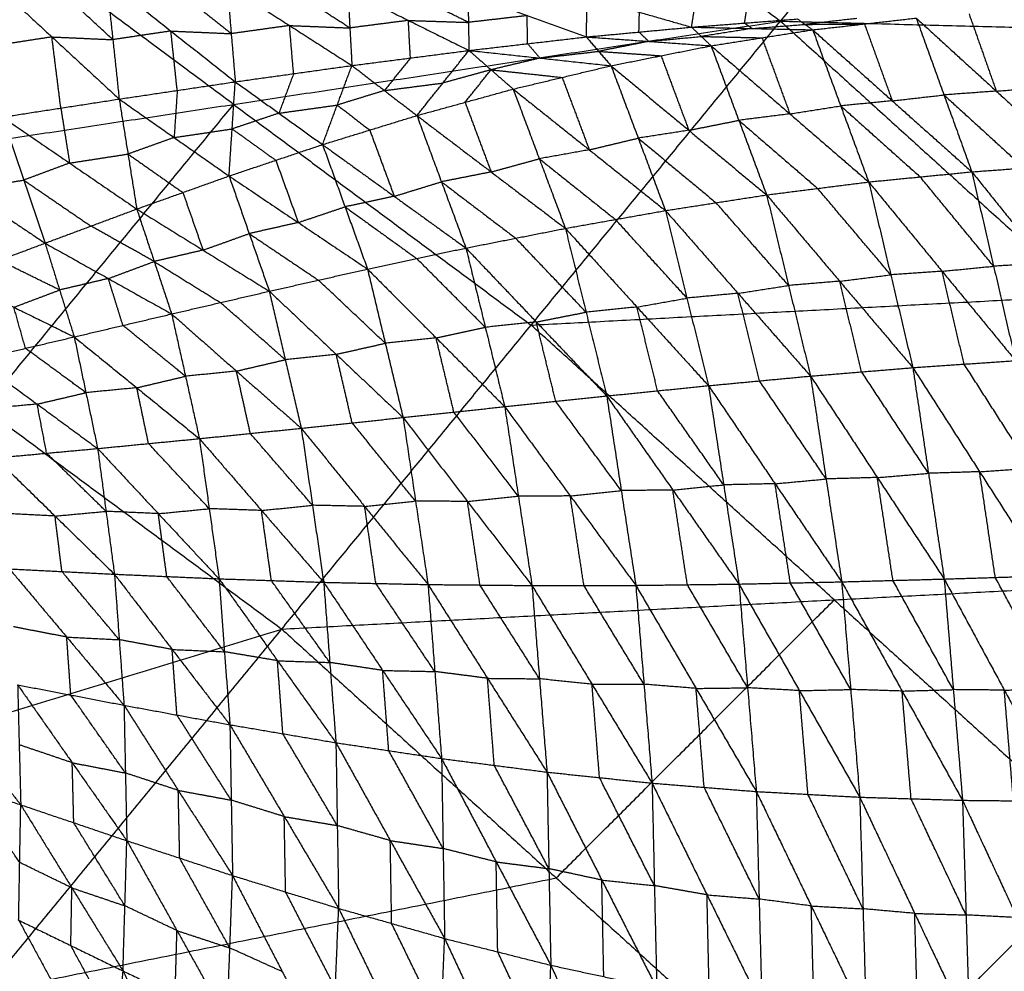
# Model space of a CAD drawing. Header units: millimetres. Extents: x -106 to 110, y -96 to 120.
# Tile 821 of 1020: x 42.23 to 51.02, y 60.99 to 69.49. Entities that reach past the tile are written whole.
import ezdxf

# ---------------------------------------------------------------- set-up
doc = ezdxf.new("R2010")
doc.units = ezdxf.units.MM
doc.header["$MEASUREMENT"] = 0
doc.layers.add('Default', color=7, linetype='Continuous', true_color=0x000000)

msp = doc.modelspace()

# ---------------------------------------------------------------- linework, layer by layer
at = {"layer": 'Default'}
for points in [[(49.0229, 69.4732, 4.6759), (51.105, 72.0103, 5.1322), (53.1871, 74.5473, 5.5886)], [(39.2585, 67.9872, 4.1879), (41.2081, 70.9051, 4.4319), (43.1578, 73.8231, 4.6759)], [(43.1578, 73.8231, 4.6759), (46.0904, 71.6481, 4.6759), (49.0229, 69.4732, 4.6759)], [(44.1407, 68.7302, 4.4319), (42.6744, 69.8177, 4.4319), (41.2081, 70.9051, 4.4319)], [(41.9179, 69.8864, -0.6138), (42.5185, 69.3321, -0.2863), (43.1191, 68.7778, 0.0412)], [(43.0625, 69.308, -0.1527), (42.7622, 69.5852, -0.3164), (42.4619, 69.8623, -0.4802)], [(43.0059, 69.8383, -0.3466), (43.0625, 69.308, -0.1527), (43.1191, 68.7778, 0.0412)], [(43.0059, 69.8383, -0.3466), (43.5805, 69.385, -0.0495), (44.1552, 68.9318, 0.2475)], [(44.119, 69.3613, 0.0871), (43.8317, 69.5879, -0.0614), (43.5444, 69.8145, -0.21)], [(44.0829, 69.7907, -0.0733), (44.119, 69.3613, 0.0871), (44.1552, 68.9318, 0.2475)], [(44.0829, 69.7907, -0.0733), (44.6398, 69.4339, 0.1918), (45.1966, 69.077, 0.457)], [(45.1782, 69.4122, 0.3292), (44.8997, 69.5907, 0.1966), (44.6213, 69.7691, 0.064)], [(45.1597, 69.7475, 0.2014), (45.1782, 69.4122, 0.3292), (45.1966, 69.077, 0.457)], [(45.1597, 69.7475, 0.2014), (45.7004, 69.4795, 0.4328), (46.2412, 69.2115, 0.6642)], [(46.2367, 69.4618, 0.5667), (45.9663, 69.5958, 0.451), (45.6959, 69.7298, 0.3353)], [(46.2322, 69.7122, 0.4692), (46.2367, 69.4618, 0.5667), (46.2412, 69.2115, 0.6642)], [(46.2322, 69.7122, 0.4692), (46.7605, 69.5222, 0.6666), (47.2889, 69.3321, 0.864)], [(47.2889, 69.3321, 0.864), (47.2934, 69.509, 0.7931), (47.2978, 69.6859, 0.7222)], [(47.2978, 69.6859, 0.7222), (47.7631, 69.5527, 0.8786), (48.2284, 69.4194, 1.0349)], [(48.2284, 69.4194, 1.0349), (48.2477, 69.542, 0.9856), (48.2669, 69.6645, 0.9363)], [(47.7587, 69.3758, 0.9495), (47.7609, 69.4642, 0.914), (47.7631, 69.5527, 0.8786)], [(48.7014, 69.4559, 1.1142), (48.711, 69.5172, 1.0895), (48.7206, 69.5785, 1.0649)], [(50.7055, 69.5371, 1.4819), (50.827, 69.1928, 1.0945), (50.9485, 68.8485, 0.7071)], [(39.2585, 67.9872, 4.1879), (44.1407, 68.7302, 4.4319), (49.0229, 69.4732, 4.6759)], [(44.5703, 64.0477, 4.1879), (46.7966, 66.7605, 4.4319), (49.0229, 69.4732, 4.6759)], [(45.7004, 69.4795, 0.4328), (45.4393, 69.4459, 0.381), (45.1782, 69.4122, 0.3292)], [(45.7189, 69.1442, 0.5606), (45.7097, 69.3119, 0.4967), (45.7004, 69.4795, 0.4328)], [(45.7004, 69.4795, 0.4328), (45.9686, 69.4706, 0.4997), (46.2367, 69.4618, 0.5667)], [(46.7605, 69.5222, 0.6666), (46.4986, 69.492, 0.6166), (46.2367, 69.4618, 0.5667)], [(46.765, 69.2718, 0.7641), (46.7628, 69.397, 0.7154), (46.7605, 69.5222, 0.6666)], [(48.2284, 69.4194, 1.0349), (48.7014, 69.4559, 1.1142), (49.1743, 69.4924, 1.1934)], [(48.7014, 69.4559, 1.1142), (48.7353, 69.4317, 1.1493), (48.7692, 69.4075, 1.1845)], [(48.7692, 69.4075, 1.1845), (49.0056, 69.4257, 1.2241), (49.2421, 69.444, 1.2637)], [(49.0229, 69.4732, 4.6759), (51.7281, 67.0214, 4.6759), (54.4333, 64.5695, 4.6759)], [(49.0229, 69.4732, 4.6759), (54.0488, 69.3421, 5.1322), (59.0748, 69.211, 5.5886)], [(49.1743, 69.4924, 1.1934), (49.2421, 69.444, 1.2637), (49.3099, 69.3955, 1.334)], [(49.704, 69.4965, 1.3122), (49.473, 69.4702, 1.288), (49.2421, 69.444, 1.2637)], [(49.2421, 69.444, 1.2637), (49.5069, 69.446, 1.3231), (49.7718, 69.448, 1.3825)], [(49.3099, 69.3955, 1.334), (49.7718, 69.448, 1.3825), (50.2337, 69.5006, 1.431)], [(49.7718, 69.448, 1.3825), (49.8958, 69.105, 1.0029), (50.0198, 68.7619, 0.6234)], [(50.2337, 69.5006, 1.431), (50.4817, 68.8144, 0.6718), (50.7298, 68.1283, -0.0873)], [(50.2337, 69.5006, 1.431), (50.9485, 68.8485, 0.7071), (51.6634, 68.1965, -0.0168)], [(43.5805, 69.385, -0.0495), (43.3215, 69.3465, -0.1011), (43.0625, 69.308, -0.1527)], [(43.6372, 68.8548, 0.1444), (43.6088, 69.1199, 0.0474), (43.5805, 69.385, -0.0495)], [(43.5805, 69.385, -0.0495), (43.8498, 69.3732, 0.0188), (44.119, 69.3613, 0.0871)], [(44.6398, 69.4339, 0.1918), (44.3794, 69.3976, 0.1395), (44.119, 69.3613, 0.0871)], [(44.6759, 69.0044, 0.3523), (44.6578, 69.2191, 0.272), (44.6398, 69.4339, 0.1918)], [(44.6398, 69.4339, 0.1918), (44.909, 69.4231, 0.2605), (45.1782, 69.4122, 0.3292)], [(47.2889, 69.3321, 0.864), (47.7587, 69.3758, 0.9495), (48.2284, 69.4194, 1.0349)], [(47.7587, 69.3758, 0.9495), (47.8022, 69.3342, 1.001), (47.8458, 69.2926, 1.0525)], [(48.2284, 69.4194, 1.0349), (48.3156, 69.3363, 1.1379), (48.4027, 69.2531, 1.241)], [(48.2284, 69.4194, 1.0349), (48.7692, 69.4075, 1.1845), (49.3099, 69.3955, 1.334)], [(48.7692, 69.4075, 1.1845), (48.5424, 69.3719, 1.1612), (48.3156, 69.3363, 1.1379)], [(48.4027, 69.2531, 1.241), (48.8563, 69.3243, 1.2875), (49.3099, 69.3955, 1.334)], [(49.3099, 69.3955, 1.334), (49.5596, 68.7168, 0.5947), (49.8092, 68.0381, -0.1447)], [(49.3099, 69.3955, 1.334), (50.0198, 68.7619, 0.6234), (50.7298, 68.1283, -0.0873)], [(42.5185, 69.3321, -0.2863), (42.258, 69.2919, -0.3363), (41.9975, 69.2517, -0.3864)], [(42.5981, 68.6974, -0.0589), (42.5583, 69.0147, -0.1726), (42.5185, 69.3321, -0.2863)], [(42.5185, 69.3321, -0.2863), (42.7905, 69.32, -0.2195), (43.0625, 69.308, -0.1527)], [(46.2412, 69.2115, 0.6642), (46.765, 69.2718, 0.7641), (47.2889, 69.3321, 0.864)], [(46.765, 69.2718, 0.7641), (46.8202, 69.2076, 0.8361), (46.8753, 69.1433, 0.908)], [(47.2889, 69.3321, 0.864), (47.3992, 69.2036, 1.0079), (47.5095, 69.0752, 1.1518)], [(47.2889, 69.3321, 0.864), (47.8458, 69.2926, 1.0525), (48.4027, 69.2531, 1.241)], [(47.8458, 69.2926, 1.0525), (47.6225, 69.2481, 1.0302), (47.3992, 69.2036, 1.0079)], [(47.8458, 69.2926, 1.0525), (48.0807, 69.3144, 1.0952), (48.3156, 69.3363, 1.1379)], [(48.3156, 69.3363, 1.1379), (48.5859, 69.3303, 1.2127), (48.8563, 69.3243, 1.2875)], [(48.8563, 69.3243, 1.2875), (48.9811, 68.985, 0.9178), (49.1059, 68.6456, 0.5481)], [(45.1966, 69.077, 0.457), (45.7189, 69.1442, 0.5606), (46.2412, 69.2115, 0.6642)], [(45.7767, 68.6305, 0.9878), (46.0089, 68.921, 0.826), (46.2412, 69.2115, 0.6642)], [(46.2412, 69.2115, 0.6642), (46.4386, 69.0391, 0.8659), (46.6361, 68.8667, 1.0675)], [(46.2412, 69.2115, 0.6642), (46.8753, 69.1433, 0.908), (47.5095, 69.0752, 1.1518)], [(46.8753, 69.1433, 0.908), (47.1373, 69.1735, 0.958), (47.3992, 69.2036, 1.0079)], [(47.3992, 69.2036, 1.0079), (47.6776, 69.1839, 1.1022), (47.9561, 69.1642, 1.1964)], [(47.5095, 69.0752, 1.1518), (47.9561, 69.1642, 1.1964), (48.4027, 69.2531, 1.241)], [(48.4027, 69.2531, 1.241), (48.6504, 68.5878, 0.5265), (48.8982, 67.9224, -0.188)], [(48.4027, 69.2531, 1.241), (49.1059, 68.6456, 0.5481), (49.8092, 68.0381, -0.1447)], [(45.7189, 69.1442, 0.5606), (45.6028, 68.999, 0.6415), (45.4867, 68.8537, 0.7224)], [(46.8753, 69.1433, 0.908), (46.657, 69.0912, 0.8869), (46.4386, 69.0391, 0.8659)], [(47.9561, 69.1642, 1.1964), (48.08, 68.8315, 0.8391), (48.2039, 68.4988, 0.4819)], [(44.1552, 68.9318, 0.2475), (44.6759, 69.0044, 0.3523), (45.1966, 69.077, 0.457)], [(44.6759, 69.0044, 0.3523), (44.6103, 68.828, 0.4663), (44.5448, 68.6516, 0.5804)], [(44.9344, 68.3714, 0.9132), (45.0655, 68.7242, 0.6851), (45.1966, 69.077, 0.457)], [(45.1966, 69.077, 0.457), (45.4867, 68.8537, 0.7224), (45.7767, 68.6305, 0.9878)], [(46.4386, 69.0391, 0.8659), (46.2238, 68.98, 0.8459), (46.0089, 68.921, 0.826)], [(46.2064, 68.7486, 1.0277), (46.3225, 68.8938, 0.9468), (46.4386, 69.0391, 0.8659)], [(46.4386, 69.0391, 0.8659), (46.7557, 69.005, 0.9878), (47.0728, 68.9709, 1.1097)], [(46.6361, 68.8667, 1.0675), (47.0728, 68.9709, 1.1097), (47.5095, 69.0752, 1.1518)], [(47.5095, 69.0752, 1.1518), (47.7523, 68.4289, 0.4676), (47.9951, 67.7826, -0.2166)], [(47.5095, 69.0752, 1.1518), (48.2039, 68.4988, 0.4819), (48.8982, 67.9224, -0.188)], [(43.1191, 68.7778, 0.0412), (43.6372, 68.8548, 0.1444), (44.1552, 68.9318, 0.2475)], [(44.0998, 68.0911, 0.843), (44.1275, 68.5115, 0.5453), (44.1552, 68.9318, 0.2475)], [(44.1552, 68.9318, 0.2475), (44.5448, 68.6516, 0.5804), (44.9344, 68.3714, 0.9132)], [(45.4867, 68.8537, 0.7224), (45.7478, 68.8873, 0.7742), (46.0089, 68.921, 0.826)], [(47.0728, 68.9709, 1.1097), (47.1942, 68.6478, 0.7676), (47.3156, 68.3246, 0.4255)], [(43.6372, 68.8548, 0.1444), (43.6233, 68.6446, 0.2932), (43.6095, 68.4344, 0.4421)], [(45.4867, 68.8537, 0.7224), (45.2761, 68.789, 0.7038), (45.0655, 68.7242, 0.6851)], [(45.7767, 68.6305, 0.9878), (46.2064, 68.7486, 1.0277), (46.6361, 68.8667, 1.0675)], [(46.6361, 68.8667, 1.0675), (46.8692, 68.2451, 0.4186), (47.1023, 67.6235, -0.2303)], [(46.6361, 68.8667, 1.0675), (47.3156, 68.3246, 0.4255), (47.9951, 67.7826, -0.2166)], [(50.9485, 68.8485, 0.7071), (50.7151, 68.8315, 0.6895), (50.4817, 68.8144, 0.6718)], [(50.9485, 68.8485, 0.7071), (51.1844, 68.8668, 0.7326), (51.4204, 68.885, 0.758)], [(42.077, 68.617, -0.159), (42.5981, 68.6974, -0.0589), (43.1191, 68.7778, 0.0412)], [(43.1191, 68.7778, 0.0412), (43.1976, 68.287, 0.4095), (43.276, 67.7962, 0.7778)], [(43.1191, 68.7778, 0.0412), (43.6095, 68.4344, 0.4421), (44.0998, 68.0911, 0.843)], [(46.2064, 68.7486, 1.0277), (46.3229, 68.4378, 0.7032), (46.4395, 68.127, 0.3788)], [(50.0198, 68.7619, 0.6234), (49.7897, 68.7394, 0.609), (49.5596, 68.7168, 0.5947)], [(50.0198, 68.7619, 0.6234), (50.2508, 68.7882, 0.6476), (50.4817, 68.8144, 0.6718)], [(50.4817, 68.8144, 0.6718), (50.8391, 68.4884, 0.3099), (51.1966, 68.1624, -0.052)], [(41.9144, 66.0175, 4.1879), (43.0275, 67.3738, 4.3099), (44.1407, 68.7302, 4.4319)], [(42.5981, 68.6974, -0.0589), (42.6373, 68.452, 0.1253), (42.6765, 68.2066, 0.3094)], [(44.5448, 68.6516, 0.5804), (44.3361, 68.5815, 0.5628), (44.1275, 68.5115, 0.5453)], [(44.1407, 68.7302, 4.4319), (45.4686, 67.7453, 4.4319), (46.7966, 66.7605, 4.4319)], [(44.5448, 68.6516, 0.5804), (44.8051, 68.6879, 0.6327), (45.0655, 68.7242, 0.6851)], [(45.0655, 68.7242, 0.6851), (45.2105, 68.6126, 0.8178), (45.3555, 68.5009, 0.9505)], [(49.1059, 68.6456, 0.5481), (48.8782, 68.6167, 0.5373), (48.6504, 68.5878, 0.5265)], [(49.1059, 68.6456, 0.5481), (49.3327, 68.6812, 0.5714), (49.5596, 68.7168, 0.5947)], [(49.5596, 68.7168, 0.5947), (49.9145, 68.4, 0.2393), (50.2695, 68.0832, -0.116)], [(42.077, 68.617, -0.159), (42.267, 68.0544, 0.2792), (42.4571, 67.4918, 0.7173)], [(42.077, 68.617, -0.159), (42.6765, 68.2066, 0.3094), (43.276, 67.7962, 0.7778)], [(44.9344, 68.3714, 0.9132), (45.3555, 68.5009, 0.9505), (45.7767, 68.6305, 0.9878)], [(45.7767, 68.6305, 0.9878), (45.9955, 68.0394, 0.3786), (46.2143, 67.4482, -0.2306)], [(45.7767, 68.6305, 0.9878), (46.4395, 68.127, 0.3788), (47.1023, 67.6235, -0.2303)], [(48.2039, 68.4988, 0.4819), (48.4272, 68.5433, 0.5042), (48.6504, 68.5878, 0.5265)], [(48.6504, 68.5878, 0.5265), (49.0021, 68.284, 0.1801), (49.3537, 67.9803, -0.1664)], [(43.6095, 68.4344, 0.4421), (43.8685, 68.4729, 0.4937), (44.1275, 68.5115, 0.5453)], [(44.1275, 68.5115, 0.5453), (44.3223, 68.3714, 0.7117), (44.5171, 68.2313, 0.8781)], [(45.3555, 68.5009, 0.9505), (45.465, 68.2054, 0.6459), (45.5744, 67.9098, 0.3413)], [(48.2039, 68.4988, 0.4819), (47.9781, 68.4638, 0.4748), (47.7523, 68.4289, 0.4676)], [(41.0353, 68.4499, -0.347), (41.7462, 67.9709, 0.1851), (42.4571, 67.4918, 0.7173)], [(43.6095, 68.4344, 0.4421), (43.4035, 68.3607, 0.4258), (43.1976, 68.287, 0.4095)], [(47.3156, 68.3246, 0.4255), (47.534, 68.3768, 0.4465), (47.7523, 68.4289, 0.4676)], [(47.7523, 68.4289, 0.4676), (48.0995, 68.1407, 0.1326), (48.4467, 67.8525, -0.2023)], [(44.0998, 68.0911, 0.843), (44.5171, 68.2313, 0.8781), (44.9344, 68.3714, 0.9132)], [(44.9344, 68.3714, 0.9132), (45.1351, 67.816, 0.3471), (45.3357, 67.2606, -0.219)], [(44.9344, 68.3714, 0.9132), (45.5744, 67.9098, 0.3413), (46.2143, 67.4482, -0.2306)], [(47.3156, 68.3246, 0.4255), (47.0924, 68.2849, 0.422), (46.8692, 68.2451, 0.4186)], [(42.6765, 68.2066, 0.3094), (42.4718, 68.1305, 0.2943), (42.267, 68.0544, 0.2792)], [(42.6765, 68.2066, 0.3094), (42.937, 68.2468, 0.3595), (43.1976, 68.287, 0.4095)], [(43.1976, 68.287, 0.4095), (43.4427, 68.1153, 0.6099), (43.6879, 67.9437, 0.8104)], [(44.5171, 68.2313, 0.8781), (44.6175, 67.9536, 0.5951), (44.7178, 67.6759, 0.312)], [(46.4395, 68.127, 0.3788), (46.6543, 68.186, 0.3987), (46.8692, 68.2451, 0.4186)], [(46.8692, 68.2451, 0.4186), (47.2089, 67.9741, 0.0976), (47.5487, 67.7031, -0.2235)], [(46.4395, 68.127, 0.3788), (46.2175, 68.0832, 0.3787), (45.9955, 68.0394, 0.3786)], [(49.8092, 68.0381, -0.1447), (50.2695, 68.0832, -0.116), (50.7298, 68.1283, -0.0873)], [(50.7298, 68.1283, -0.0873), (51.1966, 68.1624, -0.052), (51.6634, 68.1965, -0.0168)], [(50.7298, 68.1283, -0.0873), (50.9248, 67.2861, -0.6588), (51.1199, 66.4439, -1.2302)], [(50.7298, 68.1283, -0.0873), (51.3864, 67.3122, -0.6353), (52.0431, 66.4961, -1.1833)], [(41.7462, 67.9709, 0.1851), (42.0066, 68.0126, 0.2322), (42.267, 68.0544, 0.2792)], [(42.267, 68.0544, 0.2792), (42.5668, 67.8492, 0.5133), (42.8665, 67.644, 0.7475)], [(43.276, 67.7962, 0.7778), (43.6879, 67.9437, 0.8104), (44.0998, 68.0911, 0.843)], [(44.0998, 68.0911, 0.843), (44.2796, 67.577, 0.3226), (44.4593, 67.0629, -0.1978)], [(44.0998, 68.0911, 0.843), (44.7178, 67.6759, 0.312), (45.3357, 67.2606, -0.219)], [(45.5744, 67.9098, 0.3413), (45.7849, 67.9746, 0.36), (45.9955, 68.0394, 0.3786)], [(45.9955, 68.0394, 0.3786), (46.3269, 67.7876, 0.0741), (46.6583, 67.5359, -0.2304)], [(48.8982, 67.9224, -0.188), (49.3537, 67.9803, -0.1664), (49.8092, 68.0381, -0.1447)], [(49.8092, 68.0381, -0.1447), (50.0063, 67.2094, -0.7013), (50.2034, 66.3807, -1.2579)], [(49.8092, 68.0381, -0.1447), (50.4645, 67.241, -0.6874), (51.1199, 66.4439, -1.2302)], [(50.9248, 67.2861, -0.6588), (50.5972, 67.6846, -0.3874), (50.2695, 68.0832, -0.116)], [(39.2585, 67.9872, 4.1879), (41.9144, 66.0175, 4.1879), (44.5703, 64.0477, 4.1879)], [(43.6879, 67.9437, 0.8104), (43.7778, 67.6866, 0.5502), (43.8676, 67.4295, 0.29)], [(50.0063, 67.2094, -0.7013), (49.68, 67.5948, -0.4338), (49.3537, 67.9803, -0.1664)], [(45.5744, 67.9098, 0.3413), (45.3547, 67.8629, 0.3442), (45.1351, 67.816, 0.3471)], [(47.9951, 67.7826, -0.2166), (48.4467, 67.8525, -0.2023), (48.8982, 67.9224, -0.188)], [(48.8982, 67.9224, -0.188), (49.0942, 67.114, -0.726), (49.2902, 66.3056, -1.264)], [(48.8982, 67.9224, -0.188), (49.5508, 67.1516, -0.723), (50.2034, 66.3807, -1.2579)], [(42.4571, 67.4918, 0.7173), (42.8665, 67.644, 0.7475), (43.276, 67.7962, 0.7778)], [(43.276, 67.7962, 0.7778), (43.4316, 67.3281, 0.3045), (43.5872, 66.86, -0.1687)], [(43.276, 67.7962, 0.7778), (43.8676, 67.4295, 0.29), (44.4593, 67.0629, -0.1978)], [(44.7178, 67.6759, 0.312), (44.9264, 67.7459, 0.3296), (45.1351, 67.816, 0.3471)], [(45.1351, 67.816, 0.3471), (45.455, 67.5852, 0.0612), (45.775, 67.3544, -0.2248)], [(47.1023, 67.6235, -0.2303), (47.5487, 67.7031, -0.2235), (47.9951, 67.7826, -0.2166)], [(47.9951, 67.7826, -0.2166), (48.1872, 67.0013, -0.7319), (48.3793, 66.22, -1.2473)], [(47.9951, 67.7826, -0.2166), (48.6427, 67.0441, -0.7403), (49.2902, 66.3056, -1.264)], [(49.0942, 67.114, -0.726), (48.7705, 67.4833, -0.4642), (48.4467, 67.8525, -0.2023)], [(48.1872, 67.0013, -0.7319), (47.868, 67.3522, -0.4777), (47.5487, 67.7031, -0.2235)], [(43.4316, 67.3281, 0.3045), (43.1491, 67.486, 0.526), (42.8665, 67.644, 0.7475)], [(44.7178, 67.6759, 0.312), (44.4987, 67.6264, 0.3173), (44.2796, 67.577, 0.3226)], [(46.2143, 67.4482, -0.2306), (46.6583, 67.5359, -0.2304), (47.1023, 67.6235, -0.2303)], [(47.1023, 67.6235, -0.2303), (47.2866, 66.8759, -0.7192), (47.471, 66.1282, -1.2081)], [(47.1023, 67.6235, -0.2303), (47.7408, 66.9218, -0.7388), (48.3793, 66.22, -1.2473)], [(43.8676, 67.4295, 0.29), (44.0736, 67.5033, 0.3063), (44.2796, 67.577, 0.3226)], [(44.2796, 67.577, 0.3226), (44.5885, 67.3694, 0.0571), (44.8975, 67.1618, -0.2084)], [(47.2866, 66.8759, -0.7192), (46.9725, 67.2059, -0.4748), (46.6583, 67.5359, -0.2304)], [(41.6402, 67.1847, 0.6616), (42.0486, 67.3383, 0.6894), (42.4571, 67.4918, 0.7173)], [(42.4571, 67.4918, 0.7173), (42.5873, 67.0735, 0.2916), (42.7176, 66.6551, -0.1342)], [(42.4571, 67.4918, 0.7173), (43.0221, 67.1759, 0.2743), (43.5872, 66.86, -0.1687)], [(43.8676, 67.4295, 0.29), (43.6496, 67.3788, 0.2973), (43.4316, 67.3281, 0.3045)], [(45.3357, 67.2606, -0.219), (45.775, 67.3544, -0.2248), (46.2143, 67.4482, -0.2306)], [(46.2143, 67.4482, -0.2306), (46.3874, 66.7405, -0.6897), (46.5605, 66.0328, -1.1488)], [(46.2143, 67.4482, -0.2306), (46.8427, 66.7882, -0.7193), (47.471, 66.1282, -1.2081)], [(42.5873, 67.0735, 0.2916), (42.318, 67.2059, 0.4905), (42.0486, 67.3383, 0.6894)], [(43.0221, 67.1759, 0.2743), (43.2269, 67.252, 0.2894), (43.4316, 67.3281, 0.3045)], [(43.4316, 67.3281, 0.3045), (43.7274, 67.1448, 0.0606), (44.0233, 66.9614, -0.1833)], [(46.3874, 66.7405, -0.6897), (46.0812, 67.0475, -0.4572), (45.775, 67.3544, -0.2248)], [(44.4593, 67.0629, -0.1978), (44.8975, 67.1618, -0.2084), (45.3357, 67.2606, -0.219)], [(45.3357, 67.2606, -0.219), (45.4944, 66.5983, -0.6459), (45.6531, 65.936, -1.0728)], [(45.3357, 67.2606, -0.219), (45.9481, 66.6467, -0.6839), (46.5605, 66.0328, -1.1488)], [(50.4645, 67.241, -0.6874), (50.2354, 67.2252, -0.6944), (50.0063, 67.2094, -0.7013)], [(50.4645, 67.241, -0.6874), (50.6947, 67.2635, -0.6731), (50.9248, 67.2861, -0.6588)], [(50.6617, 66.4123, -1.2441), (50.5631, 66.8266, -0.9658), (50.4645, 67.241, -0.6874)], [(51.3864, 67.3122, -0.6353), (51.1556, 67.2992, -0.647), (50.9248, 67.2861, -0.6588)], [(41.6402, 67.1847, 0.6616), (42.1789, 66.9199, 0.2637), (42.7176, 66.6551, -0.1342)], [(43.0221, 67.1759, 0.2743), (42.8047, 67.1247, 0.2829), (42.5873, 67.0735, 0.2916)], [(43.1524, 66.7575, -0.1514), (43.0873, 66.9667, 0.0614), (43.0221, 67.1759, 0.2743)], [(45.4944, 66.5983, -0.6459), (45.196, 66.88, -0.4271), (44.8975, 67.1618, -0.2084)], [(49.5508, 67.1516, -0.723), (49.3225, 67.1328, -0.7245), (49.0942, 67.114, -0.726)], [(49.5508, 67.1516, -0.723), (49.7786, 67.1805, -0.7121), (50.0063, 67.2094, -0.7013)], [(49.7468, 66.3432, -1.261), (49.6488, 66.7474, -0.992), (49.5508, 67.1516, -0.723)], [(42.1789, 66.9199, 0.2637), (42.3831, 66.9967, 0.2776), (42.5873, 67.0735, 0.2916)], [(43.5872, 66.86, -0.1687), (44.0233, 66.9614, -0.1833), (44.4593, 67.0629, -0.1978)], [(44.4593, 67.0629, -0.1978), (44.6018, 66.4514, -0.5906), (44.7443, 65.84, -0.9834)], [(44.4593, 67.0629, -0.1978), (45.0562, 66.4995, -0.6353), (45.6531, 65.936, -1.0728)], [(48.6427, 67.0441, -0.7403), (48.8685, 67.079, -0.7332), (49.0942, 67.114, -0.726)], [(46.7966, 66.7605, 4.4319), (49.2623, 66.8909, 4.5539), (51.7281, 67.0214, 4.6759)], [(47.7408, 66.9218, -0.7388), (47.964, 66.9616, -0.7354), (48.1872, 67.0013, -0.7319)], [(48.6427, 67.0441, -0.7403), (48.415, 67.0227, -0.7361), (48.1872, 67.0013, -0.7319)], [(48.8348, 66.2628, -1.2556), (48.7387, 66.6535, -0.998), (48.6427, 67.0441, -0.7403)], [(42.2826, 66.5532, -0.115), (42.2307, 66.7366, 0.0743), (42.1789, 66.9199, 0.2637)], [(44.6018, 66.4514, -0.5906), (44.3125, 66.7064, -0.3869), (44.0233, 66.9614, -0.1833)], [(47.7408, 66.9218, -0.7388), (47.5137, 66.8988, -0.729), (47.2866, 66.8759, -0.7192)], [(47.9252, 66.1741, -1.2277), (47.833, 66.548, -0.9832), (47.7408, 66.9218, -0.7388)], [(42.7176, 66.6551, -0.1342), (43.1524, 66.7575, -0.1514), (43.5872, 66.86, -0.1687)], [(43.5872, 66.86, -0.1687), (43.7111, 66.3037, -0.5263), (43.835, 65.7474, -0.8839)], [(43.5872, 66.86, -0.1687), (44.1657, 66.35, -0.576), (44.7443, 65.84, -0.9834)], [(46.8427, 66.7882, -0.7193), (47.0647, 66.8321, -0.7193), (47.2866, 66.8759, -0.7192)], [(43.7111, 66.3037, -0.5263), (43.4317, 66.5306, -0.3389), (43.1524, 66.7575, -0.1514)], [(45.9481, 66.6467, -0.6839), (46.1677, 66.6936, -0.6868), (46.3874, 66.7405, -0.6897)], [(46.8427, 66.7882, -0.7193), (46.615, 66.7644, -0.7045), (46.3874, 66.7405, -0.6897)], [(49.5018, 64.3086, 4.4319), (48.1492, 65.5345, 4.4319), (46.7966, 66.7605, 4.4319)], [(47.0157, 66.0805, -1.1785), (46.9292, 66.4344, -0.9489), (46.8427, 66.7882, -0.7193)], [(41.8476, 66.4514, -0.0959), (42.2826, 66.5532, -0.115), (42.7176, 66.6551, -0.1342)], [(42.7176, 66.6551, -0.1342), (42.8221, 66.1572, -0.4564), (42.9266, 65.6592, -0.7786)], [(42.7176, 66.6551, -0.1342), (43.2763, 66.2013, -0.509), (43.835, 65.7474, -0.8839)], [(45.9481, 66.6467, -0.6839), (45.7213, 66.6225, -0.6649), (45.4944, 66.5983, -0.6459)], [(46.1068, 65.9844, -1.1108), (46.0274, 66.3156, -0.8974), (45.9481, 66.6467, -0.6839)], [(42.8221, 66.1572, -0.4564), (42.5523, 66.3552, -0.2857), (42.2826, 66.5532, -0.115)], [(45.0562, 66.4995, -0.6353), (45.2753, 66.5489, -0.6406), (45.4944, 66.5983, -0.6459)], [(41.8476, 66.4514, -0.0959), (42.3871, 66.0553, -0.4372), (42.9266, 65.6592, -0.7786)], [(44.1657, 66.35, -0.576), (44.3838, 66.4007, -0.5833), (44.6018, 66.4514, -0.5906)], [(45.0562, 66.4995, -0.6353), (44.829, 66.4754, -0.6129), (44.6018, 66.4514, -0.5906)], [(45.1987, 65.888, -1.0281), (45.1275, 66.1937, -0.8317), (45.0562, 66.4995, -0.6353)], [(49.2902, 66.3056, -1.264), (49.7468, 66.3432, -1.261), (50.2034, 66.3807, -1.2579)], [(50.2034, 66.3807, -1.2579), (50.6617, 66.4123, -1.2441), (51.1199, 66.4439, -1.2302)], [(50.2034, 66.3807, -1.2579), (50.3434, 65.4376, -1.6), (50.4833, 64.4945, -1.9421)], [(50.2034, 66.3807, -1.2579), (50.7996, 65.4517, -1.5956), (51.3957, 64.5227, -1.9333)], [(51.2578, 65.4833, -1.5818), (50.9597, 65.9478, -1.4129), (50.6617, 66.4123, -1.2441)], [(43.2763, 66.2013, -0.509), (43.4937, 66.2525, -0.5176), (43.7111, 66.3037, -0.5263)], [(44.1657, 66.35, -0.576), (43.9384, 66.3268, -0.5512), (43.7111, 66.3037, -0.5263)], [(44.2896, 65.7937, -0.9336), (44.2277, 66.0718, -0.7548), (44.1657, 66.35, -0.576)], [(48.3793, 66.22, -1.2473), (48.8348, 66.2628, -1.2556), (49.2902, 66.3056, -1.264)], [(49.2902, 66.3056, -1.264), (49.4294, 65.3874, -1.5943), (49.5685, 64.4693, -1.9246)], [(49.2902, 66.3056, -1.264), (49.8868, 65.4001, -1.6031), (50.4833, 64.4945, -1.9421)], [(50.3434, 65.4376, -1.6), (50.0451, 65.8904, -1.4305), (49.7468, 66.3432, -1.261)], [(43.2763, 66.2013, -0.509), (43.0492, 66.1792, -0.4827), (42.8221, 66.1572, -0.4564)], [(43.3808, 65.7033, -0.8312), (43.3286, 65.9523, -0.6701), (43.2763, 66.2013, -0.509)], [(47.471, 66.1282, -1.2081), (47.9252, 66.1741, -1.2277), (48.3793, 66.22, -1.2473)], [(48.3793, 66.22, -1.2473), (48.5153, 65.3347, -1.5633), (48.6513, 64.4494, -1.8793)], [(48.3793, 66.22, -1.2473), (48.9739, 65.3447, -1.586), (49.5685, 64.4693, -1.9246)], [(49.4294, 65.3874, -1.5943), (49.1321, 65.8251, -1.425), (48.8348, 66.2628, -1.2556)], [(42.3871, 66.0553, -0.4372), (42.6046, 66.1062, -0.4468), (42.8221, 66.1572, -0.4564)], [(46.5605, 66.0328, -1.1488), (47.0157, 66.0805, -1.1785), (47.471, 66.1282, -1.2081)], [(47.471, 66.1282, -1.2081), (47.6009, 65.2831, -1.5075), (47.7309, 64.438, -1.8069)], [(47.471, 66.1282, -1.2081), (48.0612, 65.2888, -1.5437), (48.6513, 64.4494, -1.8793)], [(48.5153, 65.3347, -1.5633), (48.2203, 65.7544, -1.3955), (47.9252, 66.1741, -1.2277)], [(42.3871, 66.0553, -0.4372), (42.1594, 66.0343, -0.4102), (41.9318, 66.0133, -0.3832)], [(42.4713, 65.6172, -0.7245), (42.4292, 65.8363, -0.5809), (42.3871, 66.0553, -0.4372)], [(45.6531, 65.936, -1.0728), (46.1068, 65.9844, -1.1108), (46.5605, 66.0328, -1.1488)], [(46.5605, 66.0328, -1.1488), (46.6821, 65.2346, -1.4296), (46.8038, 64.4365, -1.7104)], [(46.5605, 66.0328, -1.1488), (47.1457, 65.2354, -1.4779), (47.7309, 64.438, -1.8069)], [(47.6009, 65.2831, -1.5075), (47.3083, 65.6818, -1.343), (47.0157, 66.0805, -1.1785)], [(44.7443, 65.84, -0.9834), (45.1987, 65.888, -1.0281), (45.6531, 65.936, -1.0728)], [(45.6531, 65.936, -1.0728), (45.7645, 65.1907, -1.3334), (45.8758, 64.4453, -1.594)], [(45.6531, 65.936, -1.0728), (46.2285, 65.1862, -1.3916), (46.8038, 64.4365, -1.7104)], [(46.6821, 65.2346, -1.4296), (46.3945, 65.6095, -1.2702), (46.1068, 65.9844, -1.1108)], [(43.835, 65.7474, -0.8839), (44.2896, 65.7937, -0.9336), (44.7443, 65.84, -0.9834)], [(44.7443, 65.84, -0.9834), (44.8445, 65.1526, -1.2227), (44.9447, 64.4652, -1.4621)], [(44.7443, 65.84, -0.9834), (45.3101, 65.1426, -1.2887), (45.8758, 64.4453, -1.594)], [(45.7645, 65.1907, -1.3334), (45.4816, 65.5393, -1.1807), (45.1987, 65.888, -1.0281)], [(42.9266, 65.6592, -0.7786), (43.3808, 65.7033, -0.8312), (43.835, 65.7474, -0.8839)], [(43.835, 65.7474, -0.8839), (43.9227, 65.122, -1.1014), (44.0105, 64.4965, -1.3189)], [(43.835, 65.7474, -0.8839), (44.3898, 65.1063, -1.173), (44.9447, 64.4652, -1.4621)], [(44.8445, 65.1526, -1.2227), (44.5671, 65.4731, -1.0782), (44.2896, 65.7937, -0.9336)], [(42.016, 65.5752, -0.6705), (42.4713, 65.6172, -0.7245), (42.9266, 65.6592, -0.7786)], [(42.9266, 65.6592, -0.7786), (43.0016, 65.0984, -0.9742), (43.0766, 64.5376, -1.1699)], [(42.9266, 65.6592, -0.7786), (43.4685, 65.0779, -1.0487), (44.0105, 64.4965, -1.3189)], [(43.9227, 65.122, -1.1014), (43.6518, 65.4126, -0.9663), (43.3808, 65.7033, -0.8312)], [(42.016, 65.5752, -0.6705), (42.5463, 65.0564, -0.9202), (43.0766, 64.5376, -1.1699)], [(43.0016, 65.0984, -0.9742), (42.7365, 65.3578, -0.8494), (42.4713, 65.6172, -0.7245)], [(50.7996, 65.4517, -1.5956), (51.0287, 65.4675, -1.5887), (51.2578, 65.4833, -1.5818)], [(49.8868, 65.4001, -1.6031), (49.6581, 65.3937, -1.5987), (49.4294, 65.3874, -1.5943)], [(49.8868, 65.4001, -1.6031), (50.1151, 65.4188, -1.6015), (50.3434, 65.4376, -1.6)], [(50.0259, 64.4819, -1.9334), (49.9564, 64.941, -1.7682), (49.8868, 65.4001, -1.6031)], [(50.7996, 65.4517, -1.5956), (50.5715, 65.4447, -1.5978), (50.3434, 65.4376, -1.6)], [(50.9395, 64.5086, -1.9377), (50.8695, 64.9802, -1.7667), (50.7996, 65.4517, -1.5956)], [(48.0612, 65.2888, -1.5437), (48.2883, 65.3118, -1.5535), (48.5153, 65.3347, -1.5633)], [(48.9739, 65.3447, -1.586), (48.7446, 65.3397, -1.5746), (48.5153, 65.3347, -1.5633)], [(48.9739, 65.3447, -1.586), (49.2017, 65.366, -1.5901), (49.4294, 65.3874, -1.5943)], [(49.1099, 64.4593, -1.902), (49.0419, 64.902, -1.744), (48.9739, 65.3447, -1.586)], [(46.2285, 65.1862, -1.3916), (46.4553, 65.2104, -1.4106), (46.6821, 65.2346, -1.4296)], [(47.1457, 65.2354, -1.4779), (46.9139, 65.235, -1.4537), (46.6821, 65.2346, -1.4296)], [(47.1457, 65.2354, -1.4779), (47.3733, 65.2593, -1.4927), (47.6009, 65.2831, -1.5075)], [(47.2674, 64.4372, -1.7586), (47.2065, 64.8363, -1.6183), (47.1457, 65.2354, -1.4779)], [(48.0612, 65.2888, -1.5437), (47.8311, 65.286, -1.5256), (47.6009, 65.2831, -1.5075)], [(48.1911, 64.4437, -1.8431), (48.1261, 64.8663, -1.6934), (48.0612, 65.2888, -1.5437)], [(44.3898, 65.1063, -1.173), (44.6172, 65.1294, -1.1979), (44.8445, 65.1526, -1.2227)], [(45.3101, 65.1426, -1.2887), (45.0773, 65.1476, -1.2557), (44.8445, 65.1526, -1.2227)], [(45.3101, 65.1426, -1.2887), (45.5373, 65.1666, -1.311), (45.7645, 65.1907, -1.3334)], [(45.4103, 64.4552, -1.528), (45.3602, 64.7989, -1.4084), (45.3101, 65.1426, -1.2887)], [(46.2285, 65.1862, -1.3916), (45.9965, 65.1884, -1.3625), (45.7645, 65.1907, -1.3334)], [(46.3398, 64.4409, -1.6522), (46.2842, 64.8136, -1.5219), (46.2285, 65.1862, -1.3916)], [(42.5463, 65.0564, -0.9202), (42.3119, 65.0683, -0.8824), (42.0776, 65.0801, -0.8445)], [(42.5463, 65.0564, -0.9202), (42.774, 65.0774, -0.9472), (43.0016, 65.0984, -0.9742)], [(42.6079, 64.5613, -1.0942), (42.5771, 64.8089, -1.0072), (42.5463, 65.0564, -0.9202)], [(43.4685, 65.0779, -1.0487), (43.2351, 65.0881, -1.0115), (43.0016, 65.0984, -0.9742)], [(43.4685, 65.0779, -1.0487), (43.6956, 65.0999, -1.075), (43.9227, 65.122, -1.1014)], [(43.5436, 64.5171, -1.2444), (43.5061, 64.7975, -1.1465), (43.4685, 65.0779, -1.0487)], [(44.3898, 65.1063, -1.173), (44.1563, 65.1141, -1.1372), (43.9227, 65.122, -1.1014)], [(44.4776, 64.4809, -1.3905), (44.4337, 64.7936, -1.2817), (44.3898, 65.1063, -1.173)], [(42.1392, 64.5851, -1.0186), (42.6079, 64.5613, -1.0942), (43.0766, 64.5376, -1.1699)], [(42.1392, 64.5851, -1.0186), (42.6506, 63.9765, -1.162), (43.162, 63.368, -1.3054)], [(43.1193, 63.9528, -1.2376), (42.8636, 64.2571, -1.1659), (42.6079, 64.5613, -1.0942)], [(43.0766, 64.5376, -1.1699), (43.1193, 63.9528, -1.2376), (43.162, 63.368, -1.3054)], [(43.0766, 64.5376, -1.1699), (43.5436, 64.5171, -1.2444), (44.0105, 64.4965, -1.3189)], [(43.0766, 64.5376, -1.1699), (43.592, 63.8658, -1.3209), (44.1073, 63.194, -1.4719)], [(44.0589, 63.8453, -1.3954), (43.8012, 64.1812, -1.3199), (43.5436, 64.5171, -1.2444)], [(44.5703, 64.0477, 4.1879), (49.5018, 64.3086, 4.4319), (54.4333, 64.5695, 4.6759)], [(49.4703, 59.6065, 4.1879), (51.9518, 62.088, 4.4319), (54.4333, 64.5695, 4.6759)], [(50.4833, 64.4945, -1.9421), (50.9395, 64.5086, -1.9377), (51.3957, 64.5227, -1.9333)], [(44.0105, 64.4965, -1.3189), (44.0589, 63.8453, -1.3954), (44.1073, 63.194, -1.4719)], [(44.0105, 64.4965, -1.3189), (44.4776, 64.4809, -1.3905), (44.9447, 64.4652, -1.4621)], [(44.0105, 64.4965, -1.3189), (44.5321, 63.7652, -1.4759), (45.0537, 63.0338, -1.6329)], [(44.9992, 63.7495, -1.5475), (44.7384, 64.1152, -1.469), (44.4776, 64.4809, -1.3905)], [(44.9447, 64.4652, -1.4621), (44.9992, 63.7495, -1.5475), (45.0537, 63.0338, -1.6329)], [(44.9447, 64.4652, -1.4621), (45.4103, 64.4552, -1.528), (45.8758, 64.4453, -1.594)], [(44.9447, 64.4652, -1.4621), (45.4708, 63.6787, -1.6223), (45.9969, 62.8922, -1.7825)], [(45.9364, 63.6688, -1.6882), (45.6733, 64.062, -1.6081), (45.4103, 64.4552, -1.528)], [(45.8758, 64.4453, -1.594), (45.9364, 63.6688, -1.6882), (45.9969, 62.8922, -1.7825)], [(45.8758, 64.4453, -1.594), (46.3398, 64.4409, -1.6522), (46.8038, 64.4365, -1.7104)], [(45.8758, 64.4453, -1.594), (46.4068, 63.6083, -1.755), (46.9378, 62.7713, -1.916)], [(46.8708, 63.6039, -1.8132), (46.6053, 64.0224, -1.7327), (46.3398, 64.4409, -1.6522)], [(46.8038, 64.4365, -1.7104), (47.2674, 64.4372, -1.7586), (47.7309, 64.438, -1.8069)], [(46.8038, 64.4365, -1.7104), (46.8708, 63.6039, -1.8132), (46.9378, 62.7713, -1.916)], [(46.8038, 64.4365, -1.7104), (47.3399, 63.5546, -1.8696), (47.8759, 62.6728, -2.0288)], [(47.8034, 63.5554, -1.9178), (47.5354, 63.9963, -1.8382), (47.2674, 64.4372, -1.7586)], [(47.7309, 64.438, -1.8069), (48.1911, 64.4437, -1.8431), (48.6513, 64.4494, -1.8793)], [(47.7309, 64.438, -1.8069), (47.8034, 63.5554, -1.9178), (47.8759, 62.6728, -2.0288)], [(47.7309, 64.438, -1.8069), (48.2685, 63.518, -1.9615), (48.8061, 62.598, -2.1161)], [(48.7287, 63.5237, -1.9977), (48.4599, 63.9837, -1.9204), (48.1911, 64.4437, -1.8431)], [(48.6513, 64.4494, -1.8793), (49.1099, 64.4593, -1.902), (49.5685, 64.4693, -1.9246)], [(48.6513, 64.4494, -1.8793), (48.7287, 63.5237, -1.9977), (48.8061, 62.598, -2.1161)], [(48.6513, 64.4494, -1.8793), (49.1904, 63.4985, -2.0271), (49.7295, 62.5476, -2.1749)], [(49.649, 63.5084, -2.0498), (49.3795, 63.9839, -1.9759), (49.1099, 64.4593, -1.902)], [(49.5685, 64.4693, -1.9246), (50.0259, 64.4819, -1.9334), (50.4833, 64.4945, -1.9421)], [(49.5685, 64.4693, -1.9246), (49.649, 63.5084, -2.0498), (49.7295, 62.5476, -2.1749)], [(49.5685, 64.4693, -1.9246), (50.1077, 63.4945, -2.0644), (50.6468, 62.5198, -2.2042)], [(50.5651, 63.5072, -2.0731), (50.2955, 63.9945, -2.0033), (50.0259, 64.4819, -1.9334)], [(50.4833, 64.4945, -1.9421), (50.5651, 63.5072, -2.0731), (50.6468, 62.5198, -2.2042)], [(50.4833, 64.4945, -1.9421), (51.0202, 63.5026, -2.0739), (51.557, 62.5106, -2.2058)], [(51.4764, 63.5167, -2.0695), (51.2079, 64.0126, -2.0036), (50.9395, 64.5086, -1.9377)], [(47.0203, 61.8271, 4.1879), (48.261, 63.0679, 4.3099), (49.5018, 64.3086, 4.4319)], [(49.5018, 64.3086, 4.4319), (50.7268, 63.1983, 4.4319), (51.9518, 62.088, 4.4319)], [(34.592, 61.0034, 3.952), (39.5811, 62.5255, 4.07), (44.5703, 64.0477, 4.1879)], [(39.2418, 57.5549, 3.952), (41.906, 60.8013, 4.07), (44.5703, 64.0477, 4.1879)], [(42.6506, 63.9765, -1.162), (42.4133, 64.0221, -1.12), (42.1759, 64.0677, -1.0779)], [(44.5703, 64.0477, 4.1879), (47.0203, 61.8271, 4.1879), (49.4703, 59.6065, 4.1879)], [(42.6873, 63.4592, -1.2213), (42.669, 63.7178, -1.1917), (42.6506, 63.9765, -1.162)], [(42.6506, 63.9765, -1.162), (42.885, 63.9647, -1.1998), (43.1193, 63.9528, -1.2376)], [(43.592, 63.8658, -1.3209), (43.3556, 63.9093, -1.2793), (43.1193, 63.9528, -1.2376)], [(43.6346, 63.281, -1.3887), (43.6133, 63.5734, -1.3548), (43.592, 63.8658, -1.3209)], [(43.592, 63.8658, -1.3209), (43.8254, 63.8555, -1.3581), (44.0589, 63.8453, -1.3954)], [(44.5321, 63.7652, -1.4759), (44.2955, 63.8052, -1.4356), (44.0589, 63.8453, -1.3954)], [(41.263, 63.7333, -0.9725), (41.7516, 63.1063, -1.0228), (42.2403, 62.4794, -1.0731)], [(44.5805, 63.1139, -1.5524), (44.5563, 63.4395, -1.5142), (44.5321, 63.7652, -1.4759)], [(44.5321, 63.7652, -1.4759), (44.7657, 63.7573, -1.5117), (44.9992, 63.7495, -1.5475)], [(45.4708, 63.6787, -1.6223), (45.235, 63.7141, -1.5849), (44.9992, 63.7495, -1.5475)], [(45.5253, 62.963, -1.7077), (45.498, 63.3209, -1.665), (45.4708, 63.6787, -1.6223)], [(45.4708, 63.6787, -1.6223), (45.7036, 63.6737, -1.6553), (45.9364, 63.6688, -1.6882)], [(46.4068, 63.6083, -1.755), (46.1716, 63.6385, -1.7216), (45.9364, 63.6688, -1.6882)], [(42.2126, 63.5503, -1.1372), (42.2264, 63.0149, -1.1052), (42.2403, 62.4794, -1.0731)], [(42.2126, 63.5503, -1.1372), (42.6873, 63.4592, -1.2213), (43.162, 63.368, -1.3054)], [(42.2126, 63.5503, -1.1372), (42.7, 62.8546, -1.1868), (43.1874, 62.159, -1.2364)], [(46.4673, 62.8318, -1.8492), (46.4371, 63.2201, -1.8021), (46.4068, 63.6083, -1.755)], [(46.4068, 63.6083, -1.755), (46.6388, 63.6061, -1.7841), (46.8708, 63.6039, -1.8132)], [(47.3399, 63.5546, -1.8696), (47.1053, 63.5793, -1.8414), (46.8708, 63.6039, -1.8132)], [(47.3399, 63.5546, -1.8696), (47.5716, 63.555, -1.8937), (47.8034, 63.5554, -1.9178)], [(47.4068, 62.7221, -1.9724), (47.3734, 63.1383, -1.921), (47.3399, 63.5546, -1.8696)], [(48.2685, 63.518, -1.9615), (48.0359, 63.5367, -1.9397), (47.8034, 63.5554, -1.9178)], [(43.1747, 62.7635, -1.2709), (42.931, 63.1113, -1.2461), (42.6873, 63.4592, -1.2213)], [(48.2685, 63.518, -1.9615), (48.4986, 63.5209, -1.9796), (48.7287, 63.5237, -1.9977)], [(48.341, 62.6354, -2.0724), (48.3047, 63.0767, -2.017), (48.2685, 63.518, -1.9615)], [(49.1904, 63.4985, -2.0271), (48.9596, 63.5111, -2.0124), (48.7287, 63.5237, -1.9977)], [(49.1904, 63.4985, -2.0271), (49.4197, 63.5035, -2.0385), (49.649, 63.5084, -2.0498)], [(49.2678, 62.5728, -2.1455), (49.2291, 63.0357, -2.0863), (49.1904, 63.4985, -2.0271)], [(50.1077, 63.4945, -2.0644), (49.8783, 63.5015, -2.0571), (49.649, 63.5084, -2.0498)], [(50.1077, 63.4945, -2.0644), (50.3364, 63.5009, -2.0688), (50.5651, 63.5072, -2.0731)], [(50.1882, 62.5337, -2.1896), (50.1479, 63.0141, -2.127), (50.1077, 63.4945, -2.0644)], [(51.0202, 63.5026, -2.0739), (50.7926, 63.5049, -2.0735), (50.5651, 63.5072, -2.0731)], [(51.0202, 63.5026, -2.0739), (51.2483, 63.5096, -2.0717), (51.4764, 63.5167, -2.0695)], [(51.1019, 62.5152, -2.205), (51.0611, 63.0089, -2.1394), (51.0202, 63.5026, -2.0739)], [(43.162, 63.368, -1.3054), (43.1747, 62.7635, -1.2709), (43.1874, 62.159, -1.2364)], [(43.162, 63.368, -1.3054), (43.6346, 63.281, -1.3887), (44.1073, 63.194, -1.4719)], [(43.162, 63.368, -1.3054), (43.6465, 62.6081, -1.3519), (44.131, 61.8483, -1.3985)], [(44.1191, 62.5211, -1.4352), (43.8769, 62.9011, -1.4119), (43.6346, 63.281, -1.3887)], [(44.1073, 63.194, -1.4719), (44.1191, 62.5211, -1.4352), (44.131, 61.8483, -1.3985)], [(44.1073, 63.194, -1.4719), (44.5805, 63.1139, -1.5524), (45.0537, 63.0338, -1.6329)], [(44.1073, 63.194, -1.4719), (44.5927, 62.3743, -1.5138), (45.0782, 61.5547, -1.5557)], [(45.066, 62.2942, -1.5943), (44.8232, 62.7041, -1.5734), (44.5805, 63.1139, -1.5524)], [(45.0537, 63.0338, -1.6329), (45.066, 62.2942, -1.5943), (45.0782, 61.5547, -1.5557)], [(45.0537, 63.0338, -1.6329), (45.5253, 62.963, -1.7077), (45.9969, 62.8922, -1.7825)], [(45.0537, 63.0338, -1.6329), (45.5391, 62.16, -1.6677), (46.0244, 61.2863, -1.7024)], [(42.7, 62.8546, -1.1868), (42.4632, 62.9347, -1.146), (42.2264, 63.0149, -1.1052)], [(46.0107, 62.0893, -1.7424), (45.768, 62.5261, -1.7251), (45.5253, 62.963, -1.7077)], [(42.7138, 62.3192, -1.1547), (42.7069, 62.5869, -1.1708), (42.7, 62.8546, -1.1868)], [(42.7, 62.8546, -1.1868), (42.9374, 62.8091, -1.2289), (43.1747, 62.7635, -1.2709)], [(45.9969, 62.8922, -1.7825), (46.0107, 62.0893, -1.7424), (46.0244, 61.2863, -1.7024)], [(45.9969, 62.8922, -1.7825), (46.4673, 62.8318, -1.8492), (46.9378, 62.7713, -1.916)], [(45.9969, 62.8922, -1.7825), (46.4844, 61.97, -1.8083), (46.972, 61.0477, -1.834)], [(41.2926, 62.7998, -0.9134), (41.7664, 62.6396, -0.9933), (42.2403, 62.4794, -1.0731)], [(43.6465, 62.6081, -1.3519), (43.4106, 62.6858, -1.3114), (43.1747, 62.7635, -1.2709)], [(46.9549, 61.9095, -1.875), (46.7111, 62.3707, -1.8621), (46.4673, 62.8318, -1.8492)], [(46.9378, 62.7713, -1.916), (46.9549, 61.9095, -1.875), (46.972, 61.0477, -1.834)], [(46.9378, 62.7713, -1.916), (47.4068, 62.7221, -1.9724), (47.8759, 62.6728, -2.0288)], [(46.9378, 62.7713, -1.916), (47.4276, 61.8077, -1.9312), (47.9175, 60.844, -1.9464)], [(47.8967, 61.7584, -1.9876), (47.6518, 62.2402, -1.98), (47.4068, 62.7221, -1.9724)], [(47.8759, 62.6728, -2.0288), (47.8967, 61.7584, -1.9876), (47.9175, 60.844, -1.9464)], [(47.8759, 62.6728, -2.0288), (48.341, 62.6354, -2.0724), (48.8061, 62.598, -2.1161)], [(47.8759, 62.6728, -2.0288), (48.3663, 61.6758, -2.0318), (48.8568, 60.6787, -2.0348)], [(42.231, 61.9646, -0.9352), (41.9987, 62.3021, -0.9642), (41.7664, 62.6396, -0.9933)], [(43.6592, 62.0036, -1.3174), (43.6529, 62.3059, -1.3347), (43.6465, 62.6081, -1.3519)], [(43.6465, 62.6081, -1.3519), (43.8828, 62.5646, -1.3936), (44.1191, 62.5211, -1.4352)], [(48.8314, 61.6384, -2.0755), (48.5862, 62.1369, -2.074), (48.341, 62.6354, -2.0724)], [(48.8061, 62.598, -2.1161), (48.8314, 61.6384, -2.0755), (48.8568, 60.6787, -2.0348)], [(48.8061, 62.598, -2.1161), (49.2678, 62.5728, -2.1455), (49.7295, 62.5476, -2.1749)], [(48.8061, 62.598, -2.1161), (49.2971, 61.5766, -2.1062), (49.7882, 60.5551, -2.0963)], [(44.5927, 62.3743, -1.5138), (44.3559, 62.4477, -1.4745), (44.1191, 62.5211, -1.4352)], [(49.7588, 61.5514, -2.1356), (49.5133, 62.0621, -2.1406), (49.2678, 62.5728, -2.1455)], [(49.7295, 62.5476, -2.1749), (49.7588, 61.5514, -2.1356), (49.7882, 60.5551, -2.0963)], [(49.7295, 62.5476, -2.1749), (50.1882, 62.5337, -2.1896), (50.6468, 62.5198, -2.2042)], [(49.7295, 62.5476, -2.1749), (50.2201, 61.5103, -2.1524), (50.7108, 60.473, -2.1298)], [(50.6788, 61.4964, -2.167), (50.4335, 62.0151, -2.1783), (50.1882, 62.5337, -2.1896)], [(50.6468, 62.5198, -2.2042), (50.6788, 61.4964, -2.167), (50.7108, 60.473, -2.1298)], [(50.6468, 62.5198, -2.2042), (51.1019, 62.5152, -2.205), (51.557, 62.5106, -2.2058)], [(50.6468, 62.5198, -2.2042), (51.1346, 61.4729, -2.1707), (51.6223, 60.4259, -2.1371)], [(42.2217, 61.4498, -0.7974), (42.231, 61.9646, -0.9352), (42.2403, 62.4794, -1.0731)], [(42.2403, 62.4794, -1.0731), (42.6967, 61.7381, -1.002), (43.1532, 60.9969, -0.931)], [(42.2403, 62.4794, -1.0731), (42.7138, 62.3192, -1.1547), (43.1874, 62.159, -1.2364)], [(43.1703, 61.5779, -1.0837), (42.9421, 61.9486, -1.1192), (42.7138, 62.3192, -1.1547)], [(44.6046, 61.7015, -1.4771), (44.5987, 62.0379, -1.4954), (44.5927, 62.3743, -1.5138)], [(44.5927, 62.3743, -1.5138), (44.8294, 62.3343, -1.5541), (45.066, 62.2942, -1.5943)], [(45.5391, 62.16, -1.6677), (45.3025, 62.2271, -1.631), (45.066, 62.2942, -1.5943)], [(43.1532, 60.9969, -0.931), (43.1703, 61.5779, -1.0837), (43.1874, 62.159, -1.2364)], [(43.1874, 62.159, -1.2364), (43.6351, 61.3569, -1.15), (44.0827, 60.5549, -1.0636)], [(43.1874, 62.159, -1.2364), (43.6592, 62.0036, -1.3174), (44.131, 61.8483, -1.3985)], [(45.5513, 61.4205, -1.629), (45.5452, 61.7903, -1.6483), (45.5391, 62.16, -1.6677)], [(45.5391, 62.16, -1.6677), (45.7749, 62.1247, -1.705), (46.0107, 62.0893, -1.7424)], [(46.4844, 61.97, -1.8083), (46.2476, 62.0296, -1.7753), (46.0107, 62.0893, -1.7424)], [(42.6967, 61.7381, -1.002), (42.4638, 61.8514, -0.9686), (42.231, 61.9646, -0.9352)], [(44.1069, 61.2016, -1.231), (43.883, 61.6026, -1.2742), (43.6592, 62.0036, -1.3174)], [(46.4982, 61.167, -1.7682), (46.4913, 61.5685, -1.7882), (46.4844, 61.97, -1.8083)], [(46.4844, 61.97, -1.8083), (46.7197, 61.9397, -1.8416), (46.9549, 61.9095, -1.875)], [(47.4276, 61.8077, -1.9312), (47.1913, 61.8586, -1.9031), (46.9549, 61.9095, -1.875)], [(41.906, 60.8013, 4.07), (44.4632, 61.3142, 4.1289), (47.0203, 61.8271, 4.1879)], [(44.0827, 60.5549, -1.0636), (44.1069, 61.2016, -1.231), (44.131, 61.8483, -1.3985)], [(44.131, 61.8483, -1.3985), (44.5754, 60.9903, -1.2954), (45.0197, 60.1323, -1.1922)], [(44.131, 61.8483, -1.3985), (44.6046, 61.7015, -1.4771), (45.0782, 61.5547, -1.5557)], [(47.4447, 60.9458, -1.8902), (47.4362, 61.3767, -1.9107), (47.4276, 61.8077, -1.9312)], [(47.4276, 61.8077, -1.9312), (47.6622, 61.783, -1.9594), (47.8967, 61.7584, -1.9876)], [(42.6874, 61.2233, -0.8642), (42.6921, 61.4807, -0.9331), (42.6967, 61.7381, -1.002)], [(42.6967, 61.7381, -1.002), (42.9335, 61.658, -1.0428), (43.1703, 61.5779, -1.0837)], [(45.049, 60.8435, -1.374), (44.8268, 61.2725, -1.4255), (44.6046, 61.7015, -1.4771)], [(48.3663, 61.6758, -2.0318), (48.1315, 61.7171, -2.0097), (47.8967, 61.7584, -1.9876)], [(48.3871, 60.7613, -1.9906), (48.3767, 61.2186, -2.0112), (48.3663, 61.6758, -2.0318)], [(48.3663, 61.6758, -2.0318), (48.5989, 61.6571, -2.0536), (48.8314, 61.6384, -2.0755)], [(49.2971, 61.5766, -2.1062), (49.0643, 61.6075, -2.0908), (48.8314, 61.6384, -2.0755)], [(43.6351, 61.3569, -1.15), (43.4027, 61.4674, -1.1168), (43.1703, 61.5779, -1.0837)], [(45.0197, 60.1323, -1.1922), (45.049, 60.8435, -1.374), (45.0782, 61.5547, -1.5557)], [(45.0782, 61.5547, -1.5557), (45.5194, 60.6476, -1.434), (45.9606, 59.7406, -1.3122)], [(45.0782, 61.5547, -1.5557), (45.5513, 61.4205, -1.629), (46.0244, 61.2863, -1.7024)], [(49.3225, 60.6169, -2.0655), (49.3098, 61.0968, -2.0859), (49.2971, 61.5766, -2.1062)], [(49.2971, 61.5766, -2.1062), (49.528, 61.564, -2.1209), (49.7588, 61.5514, -2.1356)], [(50.2201, 61.5103, -2.1524), (49.9895, 61.5308, -2.144), (49.7588, 61.5514, -2.1356)], [(42.2217, 61.4498, -0.7974), (42.6433, 60.6739, -0.5883), (43.0648, 59.898, -0.3793)], [(42.2217, 61.4498, -0.7974), (42.6874, 61.2233, -0.8642), (43.1532, 60.9969, -0.931)], [(50.2495, 60.5141, -2.113), (50.2348, 61.0122, -2.1327), (50.2201, 61.5103, -2.1524)], [(50.2201, 61.5103, -2.1524), (50.4495, 61.5034, -2.1597), (50.6788, 61.4964, -2.167)], [(51.1346, 61.4729, -2.1707), (50.9067, 61.4846, -2.1688), (50.6788, 61.4964, -2.167)], [(43.618, 60.7759, -0.9973), (43.6265, 61.0664, -1.0736), (43.6351, 61.3569, -1.15)], [(43.6351, 61.3569, -1.15), (43.871, 61.2792, -1.1905), (44.1069, 61.2016, -1.231)], [(45.9925, 60.5135, -1.5073), (45.7719, 60.967, -1.5682), (45.5513, 61.4205, -1.629)], [(45.9606, 59.7406, -1.3122), (45.9925, 60.5135, -1.5073), (46.0244, 61.2863, -1.7024)], [(46.0244, 61.2863, -1.7024), (46.4667, 60.3366, -1.5611), (46.9089, 59.3868, -1.4199)], [(46.0244, 61.2863, -1.7024), (46.4982, 61.167, -1.7682), (46.972, 61.0477, -1.834)], [(43.109, 60.4474, -0.6551), (42.8982, 60.8354, -0.7596), (42.6874, 61.2233, -0.8642)], [(44.5754, 60.9903, -1.2954), (44.3411, 61.0959, -1.2632), (44.1069, 61.2016, -1.231)], [(46.9404, 60.2172, -1.627), (46.7193, 60.6921, -1.6976), (46.4982, 61.167, -1.7682)], [(46.9089, 59.3868, -1.4199), (46.9404, 60.2172, -1.627), (46.972, 61.0477, -1.834)], [(46.972, 61.0477, -1.834), (47.4151, 60.064, -1.6729), (47.8581, 59.0803, -1.5117)], [(46.972, 61.0477, -1.834), (47.4447, 60.9458, -1.8902), (47.9175, 60.844, -1.9464)], [(43.0648, 59.898, -0.3793), (43.109, 60.4474, -0.6551), (43.1532, 60.9969, -0.931)], [(43.1532, 60.9969, -0.931), (43.5612, 60.164, -0.6932), (43.9692, 59.3312, -0.4554)], [(43.1532, 60.9969, -0.931), (43.618, 60.7759, -0.9973), (44.0827, 60.5549, -1.0636)]]:
    msp.add_open_spline(points, degree=2, dxfattribs=at)

doc.saveas('drawing.dxf')
